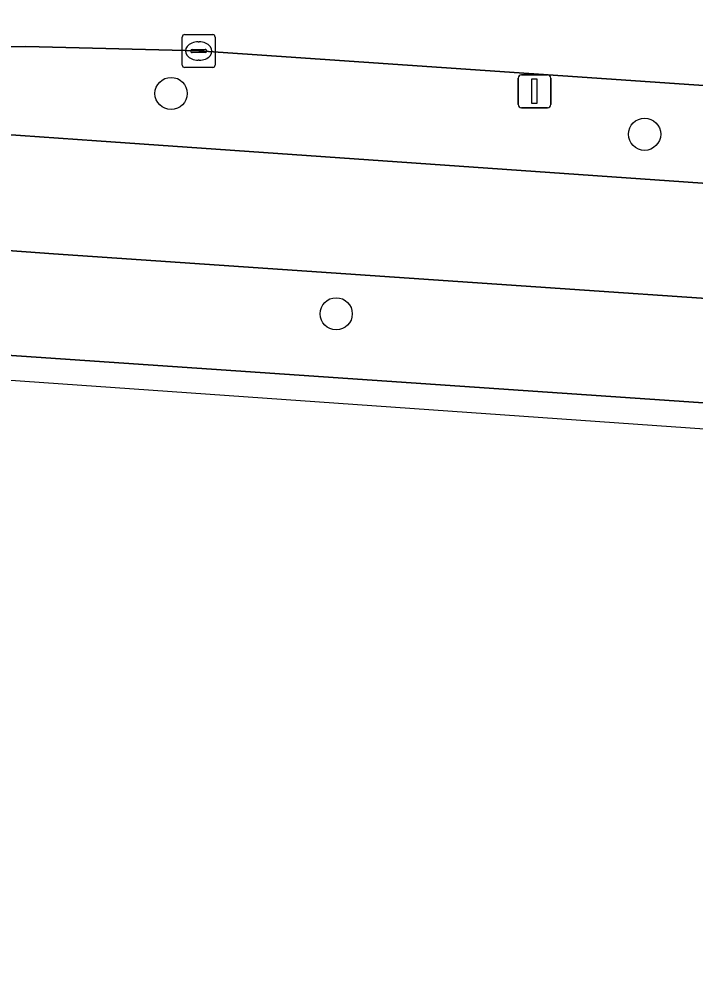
# Model space of a CAD drawing. Extents: x 155887 to 156869, y 383880 to 384678.
# Drawn here: x 156006.32 to 156026.86, y 383960.24 to 383989.08 of the extents above; entities that cross this region are included whole.
import ezdxf

# ---------------------------------------------------------------- set-up
doc = ezdxf.new("R2010")
doc.units = 0
for name, color, linetype in [('IMGEO_Berm_groen', 7, 'Continuous'), ('IMGEO_Boom', 7, 'Continuous'), ('IMGEO_Fietspad_gesloten', 7, 'Continuous'), ('IMGEO_Kolk', 7, 'Continuous'), ('IMGEO_Lichtmast', 7, 'Continuous'), ('IMGEO_Rijbaan_lokaal_gesloten', 7, 'Continuous'), ('IMGEO_Voetpad_gesloten', 7, 'Continuous')]:
    doc.layers.add(name, color=color, linetype=linetype)

msp = doc.modelspace()

# ---------------------------------------------------------------- linework, layer by layer
at = {"layer": 'IMGEO_Berm_groen'}
for points in [[(156029.192, 383986.913), (156011.779, 383988.106), (156006.524, 383988.243), (156004.522, 383988.227), (155999.999, 383988.212)], [(155999.611, 383987.678), (155999.528, 383986.004), (155999.999, 383985.983), (156008.671, 383985.373), (156055.953, 383982.074), (156060.403, 383981.801), (156061.797, 383981.702), (156061.854, 383983.436)]]:
    msp.add_lwpolyline(points, dxfattribs=at)
msp.add_lwpolyline([(156007.368, 383981.948), (155999.999, 383982.479), (155999.266, 383982.519), (155999.157, 383982.527), (155999.193, 383980.789), (155999.571, 383979.303), (156042.957, 383976.331), (156043.196, 383979.49)], close=True, dxfattribs=at)
at = {"layer": 'IMGEO_Boom'}
for centre in [(156010.939, 383986.815), (156025.331, 383985.576), (156015.957, 383980.121)]:
    msp.add_circle(centre, 0.489, dxfattribs=at)
at = {"layer": 'IMGEO_Fietspad_gesloten'}
for points in [[(156148.261, 383975.595), (156098.01, 383979.122), (156087.076, 383979.928), (156085.081, 383980.072), (156083.065, 383980.219), (156078.09, 383980.597), (156076.652, 383980.728), (156066.636, 383981.398), (156065.69, 383981.45), (156063.777, 383981.553), (156061.797, 383981.702), (156060.403, 383981.801), (156055.953, 383982.074), (156008.671, 383985.373), (155999.999, 383985.983)], [(155999.999, 383982.479), (156007.368, 383981.948), (156043.196, 383979.49), (156063.551, 383978.032), (156063.701, 383978.021), (156080.999, 383976.786), (156083.218, 383976.676), (156117.466, 383974.235), (156135.801, 383972.878), (156146.034, 383972.135), (156156.701, 383971.197), (156159.669, 383970.806), (156163.078, 383970.357), (156166.589, 383969.895), (156190.171, 383966.75), (156208.117, 383964.255), (156238.656, 383960.244)]]:
    msp.add_lwpolyline(points, dxfattribs=at)
at = {"layer": 'IMGEO_Kolk'}
for p, q in [((156011.278, 383987.679), (156011.278, 383988.531)), ((156011.353, 383988.605), (156012.205, 383988.605)), ((156012.279, 383988.531), (156012.279, 383987.679)), ((156011.766, 383988.385), (156011.791, 383988.385)), ((156011.537, 383988.099), (156011.537, 383988.111)), ((156011.975, 383988.062), (156011.577, 383988.062)), ((156011.58, 383988.148), (156011.978, 383988.148)), ((156012.021, 383988.111), (156012.021, 383988.099)), ((156011.789, 383987.825), (156011.764, 383987.825)), ((156012.205, 383987.605), (156011.353, 383987.605))]:
    msp.add_line(p, q, dxfattribs=at)
for points in [[(156011.278, 383987.679), (156011.278, 383988.531)], [(156011.353, 383988.605), (156012.205, 383988.605)], [(156012.279, 383988.531), (156012.279, 383987.679)], [(156012.205, 383987.605), (156011.353, 383987.605)]]:
    msp.add_lwpolyline(points, dxfattribs=at)
for centre, radius, start, end in [((156011.355, 383988.529), 0.0765, 91.552, 178.448), ((156011.355, 383988.529), 0.0765, 91.552, 178.448), ((156012.203, 383988.529), 0.0765, 1.552, 88.448), ((156012.203, 383988.529), 0.0765, 1.552, 88.448), ((156011.577, 383988.108), 0.0403, 85.8775, 175.7526), ((156011.574, 383988.098), 0.0366, 178.938, 274.7102), ((156011.978, 383988.105), 0.043, 264.8664, 352.4533), ((156011.982, 383988.11), 0.0386, 1.7309, 96.639), ((156011.355, 383987.681), 0.0765, 181.552, 268.448), ((156011.355, 383987.681), 0.0765, 181.552, 268.448), ((156012.203, 383987.681), 0.0765, 271.552, 358.448), ((156012.203, 383987.681), 0.0765, 271.552, 358.448)]:
    msp.add_arc(centre, radius, start, end, dxfattribs=at)
for centre, major_axis, ratio, start_param, end_param in [((156011.765, 383988.105), (-0.387, 0.002), 0.722429, 4.712389, 7.853982), ((156011.79, 383988.105), (-0.39, 0.002), 0.717154, 1.570796, 4.712389)]:
    msp.add_ellipse(centre, major_axis=major_axis, ratio=ratio, start_param=start_param, end_param=end_param, dxfattribs=at)
at = {"layer": 'IMGEO_Lichtmast'}
for p, q in [((156021.587, 383987.382), (156022.377, 383987.382)), ((156022.377, 383987.382), (156021.587, 383987.382)), ((156021.487, 383986.482), (156021.487, 383987.282)), ((156021.487, 383987.282), (156021.487, 383986.482)), ((156022.477, 383987.282), (156022.477, 383986.482)), ((156022.477, 383986.482), (156022.477, 383987.282)), ((156022.377, 383986.382), (156021.587, 383986.382)), ((156021.587, 383986.382), (156022.377, 383986.382))]:
    msp.add_line(p, q, dxfattribs=at)
msp.add_lwpolyline([(156021.907, 383987.257), (156022.057, 383987.257), (156022.057, 383986.507), (156021.907, 383986.507), (156021.907, 383987.257)], dxfattribs=at)
for centre, start, end in [((156021.587, 383987.282), 90, 180), ((156021.587, 383987.282), 90, 180), ((156022.377, 383987.282), 0, 90), ((156022.377, 383987.282), 360, 90), ((156021.587, 383986.482), 180, 270), ((156021.587, 383986.482), 180, 270), ((156022.377, 383986.482), 270, 0), ((156022.377, 383986.482), 270, 0)]:
    msp.add_arc(centre, 0.1, start, end, dxfattribs=at)
at = {"layer": 'IMGEO_Rijbaan_lokaal_gesloten'}
msp.add_lwpolyline([(156064.53, 383987.955), (156063.705, 383988), (156061.606, 383988.145), (156060.752, 383988.204), (156000.23, 383992.483), (155999.999, 383988.212), (156004.522, 383988.227), (156006.524, 383988.243), (156011.779, 383988.106), (156029.192, 383986.913), (156050.409, 383985.454)], dxfattribs=at)
at = {"layer": 'IMGEO_Voetpad_gesloten'}
for points in [[(155905.805, 383986.859), (155903.828, 383987.069), (155903.35, 383986.46), (155890.529, 383987.655), (155889.074, 383987.763), (155888.014, 383987.841), (155887.477, 383986.422), (156159.16, 383967.374)], [(156159.16, 383967.374), (156159.669, 383970.806), (156156.701, 383971.197), (156156.432, 383968.24), (156135.574, 383969.806), (156135.801, 383972.878), (156117.466, 383974.235), (156117.176, 383971.215), (156083.249, 383973.634), (156083.038, 383973.649), (156080.732, 383973.813), (156063.36, 383975.052), (156063.551, 383978.032), (156043.196, 383979.49), (156042.957, 383976.331), (155999.571, 383979.303)]]:
    msp.add_lwpolyline(points, dxfattribs=at)

doc.saveas('drawing.dxf')
